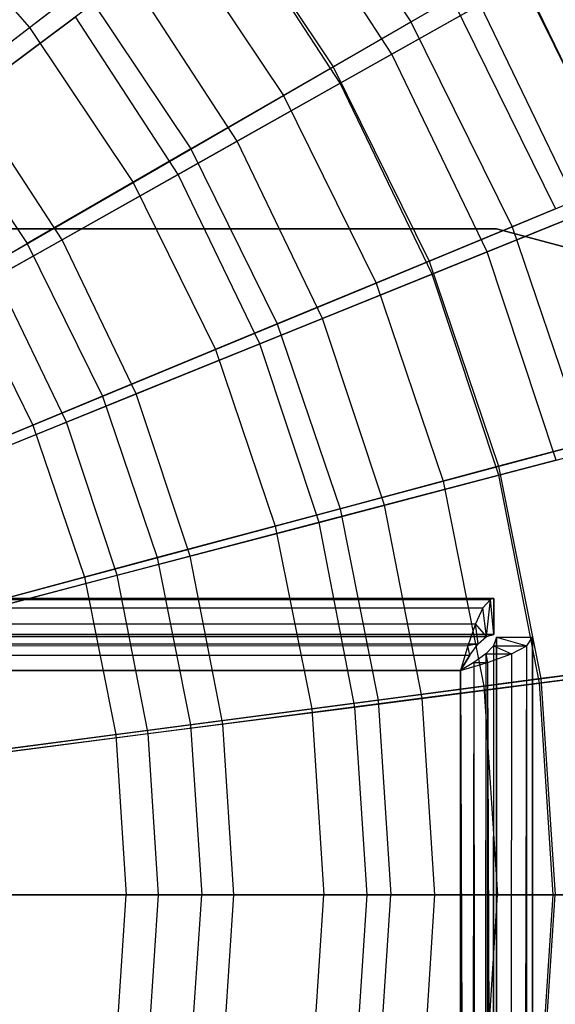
# Model space of a CAD drawing. Extents: x 0.2 to 40.1, y -6.7 to 6.7.
# Tile 510 of 516: x 38.9 to 39.5, y 3.3 to 4.4. Entities that reach past the tile are written whole.
import ezdxf

# ---------------------------------------------------------------- set-up
doc = ezdxf.new("R2010")
doc.units = 0
doc.header["$MEASUREMENT"] = 0
doc.layers.get('0').update_dxf_attribs({"color": 13, "linetype": 'CONTINUOUS'})

# ---------------------------------------------------------------- blocks, each defined once
blk = doc.blocks.new('SNOWBALL_XIV_PM3_STL')
at = {"color": 0}
for p, q in [((39.4316, 4.1339, 50.8714), (0.8489, 4.1339, 50.8714)), ((0.8489, 4.1339, 50.9108), (39.4316, 4.1339, 50.9108)), ((39.4316, 4.1339, 50.8714), (0.8489, 4.1339, 50.8714)), ((0.8489, 4.1339, 50.9108), (39.4316, 4.1339, 50.9108)), ((39.4316, 4.1339, 50.9108), (39.4316, 4.1339, 50.8714)), ((39.4316, 4.1339, 50.9108), (39.6284, 4.0811, 50.9108)), ((39.6284, 4.0811, 50.8714), (39.4316, 4.1339, 50.8714)), ((39.4316, 4.1339, 50.9108), (39.4316, 4.1339, 50.8714)), ((39.6284, 4.0811, 50.8714), (39.4316, 4.1339, 50.8714)), ((39.4316, 4.1339, 50.9108), (39.6284, 4.0811, 50.9108)), ((39.4288, 3.7313, 51.6196), (0.8517, 3.7313, 51.6196)), ((0.8517, 3.7313, 51.6196), (39.425, 3.7302, 51.6323)), ((0.8517, 3.7313, 51.6196), (39.425, 3.7302, 51.6323)), ((0.8517, 3.7313, 50.9109), (39.4288, 3.7313, 50.9109)), ((0.8517, 3.7313, 50.9109), (39.4288, 3.7313, 50.9109)), ((39.4288, 3.7313, 51.6196), (0.8517, 3.7313, 51.6196)), ((0.8599, 3.7265, 51.6467), (39.425, 3.7302, 51.6323)), ((0.8599, 3.7265, 51.6467), (39.425, 3.7302, 51.6323)), ((0.8599, 3.7265, 51.6467), (39.4168, 3.7211, 51.6583)), ((0.8599, 3.7265, 51.6467), (39.4168, 3.7211, 51.6583)), ((39.425, 3.7302, 51.6323), (39.4168, 3.7211, 51.6583)), ((39.425, 3.7302, 51.6323), (39.4168, 3.7211, 51.6583)), ((39.4208, 3.6896, 51.6329), (39.425, 3.7302, 51.6323)), ((39.4208, 3.6896, 51.6329), (39.425, 3.7302, 51.6323)), ((39.4288, 3.7313, 51.6196), (39.425, 3.7302, 51.6323)), ((39.4288, 3.7313, 51.6196), (39.425, 3.7302, 51.6323)), ((39.4288, 3.6919, 51.6196), (39.425, 3.7302, 51.6323)), ((39.4288, 3.6919, 51.6196), (39.425, 3.7302, 51.6323)), ((39.4288, 3.6919, 51.6196), (39.4288, 3.7313, 51.6196)), ((39.4288, 3.7313, 50.9109), (39.4288, 3.6919, 50.9109)), ((39.4288, 3.7313, 51.6196), (39.4288, 3.7313, 50.9109)), ((39.4288, 3.7313, 51.6196), (39.4288, 3.7313, 50.9109)), ((39.4288, 3.6919, 51.6196), (39.4288, 3.7313, 51.6196)), ((39.4288, 3.7313, 50.9109), (39.4288, 3.6919, 50.9109)), ((0.8681, 3.7126, 51.6705), (39.4168, 3.7211, 51.6583)), ((0.8681, 3.7126, 51.6705), (39.4168, 3.7211, 51.6583)), ((0.8681, 3.7126, 51.6705), (39.4086, 3.7035, 51.6796)), ((0.8681, 3.7126, 51.6705), (39.4086, 3.7035, 51.6796)), ((39.4168, 3.7211, 51.6583), (39.4086, 3.7035, 51.6796)), ((39.4168, 3.7211, 51.6583), (39.4086, 3.7035, 51.6796)), ((39.4208, 3.6896, 51.6329), (39.4168, 3.7211, 51.6583)), ((39.4208, 3.6896, 51.6329), (39.4168, 3.7211, 51.6583)), ((0.8763, 3.6913, 51.6881), (39.4086, 3.7035, 51.6796)), ((0.8763, 3.6913, 51.6881), (39.4086, 3.7035, 51.6796)), ((39.4086, 3.7035, 51.6796), (39.4004, 3.6797, 51.6935)), ((39.4086, 3.7035, 51.6796), (39.4004, 3.6797, 51.6935)), ((39.4116, 3.6817, 51.646), (39.4086, 3.7035, 51.6796)), ((39.4116, 3.6817, 51.646), (39.4086, 3.7035, 51.6796)), ((39.4208, 3.6896, 51.6329), (39.4086, 3.7035, 51.6796)), ((39.4208, 3.6896, 51.6329), (39.4086, 3.7035, 51.6796)), ((0.8517, 3.6919, 51.6196), (39.4208, 3.6896, 51.6329)), ((0.8517, 3.6919, 51.6196), (39.4208, 3.6896, 51.6329)), ((0.8517, 3.6919, 51.6196), (39.4288, 3.6919, 51.6196)), ((39.4288, 3.6919, 50.9109), (0.8517, 3.6919, 50.9109)), ((0.8517, 3.6919, 51.6196), (39.4288, 3.6919, 51.6196)), ((39.4288, 3.6919, 50.9109), (0.8517, 3.6919, 50.9109)), ((39.3922, 3.6526, 51.6983), (0.8763, 3.6913, 51.6881)), ((0.8763, 3.6913, 51.6881), (39.4004, 3.6797, 51.6935)), ((0.8763, 3.6913, 51.6881), (39.4004, 3.6797, 51.6935)), ((39.3922, 3.6526, 51.6983), (0.8763, 3.6913, 51.6881)), ((39.4208, 3.6896, 51.6329), (39.4288, 3.6919, 51.6196)), ((39.4208, 3.6896, 51.6329), (39.4288, 3.6919, 51.6196)), ((39.4288, 3.6919, 51.6196), (39.4288, 3.6919, 50.9109)), ((39.4288, 3.6919, 51.6196), (39.4288, 3.6919, 50.9109)), ((0.862, 3.6882, 51.6364), (39.4208, 3.6896, 51.6329)), ((0.862, 3.6882, 51.6364), (39.4208, 3.6896, 51.6329)), ((0.862, 3.6882, 51.6364), (39.4116, 3.6817, 51.646)), ((0.862, 3.6882, 51.6364), (39.4116, 3.6817, 51.646)), ((0.8711, 3.679, 51.6487), (39.4116, 3.6817, 51.646)), ((0.8711, 3.679, 51.6487), (39.4116, 3.6817, 51.646)), ((39.4004, 3.6797, 51.6935), (39.3922, 3.6526, 51.6983)), ((39.4004, 3.6797, 51.6935), (39.3922, 3.6526, 51.6983)), ((39.4116, 3.6817, 51.646), (39.4004, 3.6797, 51.6935)), ((39.4116, 3.6817, 51.646), (39.4004, 3.6797, 51.6935)), ((39.4025, 3.6693, 51.6552), (39.4004, 3.6797, 51.6935)), ((39.4025, 3.6693, 51.6552), (39.4004, 3.6797, 51.6935)), ((39.4025, 3.6693, 51.6552), (39.4116, 3.6817, 51.646)), ((39.4025, 3.6693, 51.6552), (39.4116, 3.6817, 51.646)), ((39.4116, 3.6817, 51.646), (39.4208, 3.6896, 51.6329)), ((39.4116, 3.6817, 51.646), (39.4208, 3.6896, 51.6329)), ((39.4284, 3.6797, 51.6351), (39.42, 3.6708, 51.6474)), ((39.4284, 3.6797, 51.6351), (39.42, 3.6708, 51.6474)), ((39.4284, 3.6797, 51.6351), (39.4213, -3.7684, 51.646)), ((39.4284, 3.6797, 51.6351), (39.4213, -3.7684, 51.646)), ((39.4316, 3.6891, 51.6196), (39.4284, 3.6797, 51.6351)), ((39.4316, 3.6891, 51.6196), (39.4284, 3.6797, 51.6351)), ((39.4284, 3.6797, 51.6351), (39.4645, 3.6797, 51.6507)), ((39.4284, 3.6797, 51.6351), (39.4645, 3.6797, 51.6507)), ((39.4284, 3.6797, 51.6351), (39.4479, 3.6708, 51.6752)), ((39.4284, 3.6797, 51.6351), (39.4479, 3.6708, 51.6752)), ((39.4284, 3.6797, 51.6351), (39.4293, -3.7776, 51.6329)), ((39.4284, 3.6797, 51.6351), (39.4293, -3.7776, 51.6329)), ((39.4316, 3.6891, 51.6196), (39.4293, -3.7776, 51.6329)), ((39.4316, 3.6891, 51.6196), (39.4293, -3.7776, 51.6329)), ((39.4316, -3.7856, 50.9109), (39.4316, 3.6891, 50.9109)), ((39.4316, 3.6891, 50.9109), (39.4709, 3.6891, 50.9109)), ((39.4316, -3.7856, 51.6196), (39.4316, 3.6891, 51.6196)), ((39.4316, 3.6891, 51.6196), (39.4316, 3.6891, 50.9109)), ((39.4316, -3.7856, 50.9109), (39.4316, 3.6891, 50.9109)), ((39.4316, 3.6891, 50.9109), (39.4709, 3.6891, 50.9109)), ((39.4316, 3.6891, 51.6196), (39.4316, 3.6891, 50.9109)), ((39.4316, 3.6891, 51.6196), (39.4709, 3.6891, 51.6196)), ((39.4316, 3.6891, 51.6196), (39.4709, 3.6891, 51.6196)), ((39.4316, 3.6891, 51.6196), (39.4645, 3.6797, 51.6507)), ((39.4316, 3.6891, 51.6196), (39.4645, 3.6797, 51.6507)), ((39.4316, -3.7856, 51.6196), (39.4316, 3.6891, 51.6196)), ((39.4432, -3.7654, 51.6796), (39.4645, 3.6797, 51.6507)), ((39.4432, -3.7654, 51.6796), (39.4645, 3.6797, 51.6507)), ((39.4479, 3.6708, 51.6752), (39.4645, 3.6797, 51.6507)), ((39.4479, 3.6708, 51.6752), (39.4645, 3.6797, 51.6507)), ((39.4607, -3.7736, 51.6583), (39.4645, 3.6797, 51.6507)), ((39.4607, -3.7736, 51.6583), (39.4645, 3.6797, 51.6507)), ((39.4645, 3.6797, 51.6507), (39.4709, 3.6891, 51.6196)), ((39.4645, 3.6797, 51.6507), (39.4709, 3.6891, 51.6196)), ((39.4661, -3.7774, 51.6468), (39.4645, 3.6797, 51.6507)), ((39.4661, -3.7774, 51.6468), (39.4645, 3.6797, 51.6507)), ((39.4661, -3.7774, 51.6468), (39.4709, 3.6891, 51.6196)), ((39.4661, -3.7774, 51.6468), (39.4709, 3.6891, 51.6196)), ((39.4699, -3.7818, 51.6323), (39.4709, 3.6891, 51.6196)), ((39.4699, -3.7818, 51.6323), (39.4709, 3.6891, 51.6196)), ((39.4709, 3.6891, 50.9109), (39.4709, -3.7856, 50.9109)), ((39.4709, 3.6891, 50.9109), (39.4709, -3.7856, 50.9109)), ((39.4709, 3.6891, 50.9109), (39.4709, 3.6891, 51.6196)), ((39.4709, 3.6891, 51.6196), (39.4709, -3.7856, 51.6196)), ((39.4709, 3.6891, 50.9109), (39.4709, 3.6891, 51.6196)), ((39.4709, 3.6891, 51.6196), (39.4709, -3.7856, 51.6196)), ((0.8711, 3.679, 51.6487), (39.4025, 3.6693, 51.6552)), ((0.8711, 3.679, 51.6487), (39.4025, 3.6693, 51.6552)), ((0.8802, 3.6659, 51.6566), (39.4025, 3.6693, 51.6552)), ((0.8802, 3.6659, 51.6566), (39.4025, 3.6693, 51.6552)), ((39.3922, 3.6526, 51.6589), (39.4025, 3.6693, 51.6552)), ((39.4025, 3.6693, 51.6552), (39.3922, 3.6526, 51.6983)), ((39.4025, 3.6693, 51.6552), (39.3922, 3.6526, 51.6983)), ((39.3922, 3.6526, 51.6589), (39.4025, 3.6693, 51.6552)), ((39.42, 3.6708, 51.6474), (39.407, 3.6615, 51.656)), ((39.42, 3.6708, 51.6474), (39.407, 3.6615, 51.656)), ((39.42, 3.6708, 51.6474), (39.409, -3.7593, 51.6552)), ((39.42, 3.6708, 51.6474), (39.409, -3.7593, 51.6552)), ((39.42, 3.6708, 51.6474), (39.4479, 3.6708, 51.6752)), ((39.42, 3.6708, 51.6474), (39.4479, 3.6708, 51.6752)), ((39.42, 3.6708, 51.6474), (39.4219, 3.6615, 51.6925)), ((39.42, 3.6708, 51.6474), (39.4219, 3.6615, 51.6925)), ((39.42, 3.6708, 51.6474), (39.4213, -3.7684, 51.646)), ((39.42, 3.6708, 51.6474), (39.4213, -3.7684, 51.646)), ((39.4219, 3.6615, 51.6925), (39.4479, 3.6708, 51.6752)), ((39.4219, 3.6615, 51.6925), (39.4479, 3.6708, 51.6752)), ((39.4479, 3.6708, 51.6752), (39.4432, -3.7654, 51.6796)), ((39.4479, 3.6708, 51.6752), (39.4432, -3.7654, 51.6796)), ((0.8802, 3.6659, 51.6566), (39.3922, 3.6526, 51.6589)), ((0.8802, 3.6659, 51.6566), (39.3922, 3.6526, 51.6589)), ((39.3922, 3.6526, 51.6983), (0.8845, 3.6653, 51.6973)), ((39.3922, 3.6526, 51.6983), (0.8845, 3.6653, 51.6973)), ((39.407, 3.6615, 51.656), (39.3922, 3.6526, 51.6983)), ((39.3922, 3.6526, 51.6983), (39.4219, 3.6615, 51.6925)), ((39.407, 3.6615, 51.656), (39.3922, 3.6526, 51.6983)), ((39.407, 3.6615, 51.656), (39.3922, 3.6526, 51.6589)), ((39.3922, 3.6526, 51.6983), (39.4219, 3.6615, 51.6925)), ((39.407, 3.6615, 51.656), (39.3922, 3.6526, 51.6589)), ((39.407, 3.6615, 51.656), (39.3922, -3.749, 51.6589)), ((39.407, 3.6615, 51.656), (39.3922, -3.749, 51.6589)), ((39.407, 3.6615, 51.656), (39.4219, 3.6615, 51.6925)), ((39.407, 3.6615, 51.656), (39.4219, 3.6615, 51.6925)), ((39.407, 3.6615, 51.656), (39.409, -3.7593, 51.6552)), ((39.407, 3.6615, 51.656), (39.409, -3.7593, 51.6552)), ((39.4219, 3.6615, 51.6925), (39.4193, -3.7572, 51.6935)), ((39.4219, 3.6615, 51.6925), (39.4193, -3.7572, 51.6935)), ((39.4219, 3.6615, 51.6925), (39.4432, -3.7654, 51.6796)), ((39.4219, 3.6615, 51.6925), (39.4432, -3.7654, 51.6796)), ((39.3922, 3.6526, 51.6983), (10.6757, 3.6524, 51.6983)), ((10.6757, 3.6524, 51.6589), (39.3922, 3.6526, 51.6589)), ((39.3922, 3.6526, 51.6983), (10.6757, 3.6524, 51.6983)), ((10.6757, 3.6524, 51.6589), (39.3922, 3.6526, 51.6589)), ((39.3922, -3.749, 51.6983), (39.3922, 3.6526, 51.6983)), ((39.3922, 3.6526, 51.6589), (39.3922, -3.749, 51.6589)), ((39.3922, 3.6526, 51.6983), (39.3922, 3.6526, 51.6589)), ((39.3922, 3.6526, 51.6983), (39.3922, 3.6526, 51.6589)), ((39.3922, 3.6526, 51.6983), (39.4193, -3.7572, 51.6935)), ((39.3922, 3.6526, 51.6983), (39.4193, -3.7572, 51.6935)), ((39.3922, -3.749, 51.6983), (39.3922, 3.6526, 51.6983)), ((39.3922, 3.6526, 51.6589), (39.3922, -3.749, 51.6589))]:
    blk.add_line(p, q, dxfattribs=at)
blk = doc.blocks.new('GRUPUJ_1')
at = {"color": 0}
for p, q in [((38.994, 11.2258, 13.5042), (39.1322, 11.0189, 13.5042)), ((38.994, 11.2258, 13.5042), (39.1322, 11.0189, 13.5042)), ((39.1113, 10.9838, 16.1154), (38.9809, 11.1842, 16.1154)), ((39.1113, 10.9838, 16.1154), (38.9809, 11.1842, 16.1154)), ((38.5827, 11.1655, 13.0424), (38.7166, 11.0129, 13.0424)), ((38.5827, 11.1655, 13.0424), (38.7166, 11.0129, 13.0424)), ((38.9164, 11.1662, 15.9801), (39.0475, 10.97, 15.9801)), ((38.9164, 11.1662, 15.9801), (39.0475, 10.97, 15.9801)), ((39.0551, 10.9522, 13.1395), (38.9292, 11.1456, 13.1395)), ((39.0551, 10.9522, 13.1395), (38.9292, 11.1456, 13.1395)), ((38.7166, 11.0129, 13.0424), (38.8668, 11.1281, 13.2623)), ((38.7166, 11.0129, 13.0424), (38.8668, 11.1281, 13.2623)), ((38.8668, 11.1281, 13.2623), (38.9933, 10.9387, 13.2623)), ((38.8668, 11.1281, 13.2623), (38.9933, 10.9387, 13.2623)), ((39.1322, 11.0189, 13.5042), (39.2439, 11.0834, 13.7641)), ((39.1322, 11.0189, 13.5042), (39.2439, 11.0834, 13.7641)), ((39.2439, 11.0834, 13.7641), (39.3614, 10.8452, 13.7641)), ((39.2439, 11.0834, 13.7641), (39.3614, 10.8452, 13.7641)), ((38.8259, 11.0686, 16.3349), (38.6504, 10.9376, 16.5289)), ((38.8259, 11.0686, 16.3349), (38.6504, 10.9376, 16.5289)), ((38.9429, 10.889, 16.3349), (38.8259, 11.0686, 16.3349)), ((38.9429, 10.889, 16.3349), (38.8259, 11.0686, 16.3349)), ((39.2548, 11.0646, 15.8736), (39.1113, 10.9838, 16.1154)), ((39.2548, 11.0646, 15.8736), (39.1113, 10.9838, 16.1154)), ((39.3678, 10.8302, 15.8736), (39.2548, 11.0646, 15.8736)), ((39.3678, 10.8302, 15.8736), (39.2548, 11.0646, 15.8736)), ((38.611, 10.9318, 16.4129), (38.7744, 11.0573, 16.2085)), ((38.611, 10.9318, 16.4129), (38.7744, 11.0573, 16.2085)), ((38.7744, 11.0573, 16.2085), (38.8925, 10.8805, 16.2085)), ((38.7744, 11.0573, 16.2085), (38.8925, 10.8805, 16.2085)), ((39.1766, 11.0446, 15.7311), (39.0475, 10.97, 15.9801)), ((39.1766, 11.0446, 15.7311), (39.0475, 10.97, 15.9801)), ((39.0551, 10.9522, 13.1395), (39.2076, 11.038, 13.3739)), ((39.0551, 10.9522, 13.1395), (39.2076, 11.038, 13.3739)), ((39.1766, 11.0446, 15.7311), (39.2896, 10.8154, 15.7311)), ((39.1766, 11.0446, 15.7311), (39.2896, 10.8154, 15.7311)), ((39.3175, 10.8098, 13.3739), (39.2076, 11.038, 13.3739)), ((39.3175, 10.8098, 13.3739), (39.2076, 11.038, 13.3739)), ((38.5847, 10.8885, 12.7442), (38.7667, 11.0244, 12.9285)), ((38.5847, 10.8885, 12.7442), (38.7667, 11.0244, 12.9285)), ((38.8785, 10.8527, 12.9285), (38.7667, 11.0244, 12.9285)), ((38.8785, 10.8527, 12.9285), (38.7667, 11.0244, 12.9285)), ((38.9933, 10.9387, 13.2623), (39.1322, 11.0189, 13.5042)), ((38.9933, 10.9387, 13.2623), (39.1322, 11.0189, 13.5042)), ((39.1322, 11.0189, 13.5042), (39.2423, 10.7958, 13.5042)), ((39.1322, 11.0189, 13.5042), (39.2423, 10.7958, 13.5042)), ((38.5458, 10.8818, 12.8477), (38.7166, 11.0129, 13.0424)), ((38.5458, 10.8818, 12.8477), (38.7166, 11.0129, 13.0424)), ((38.7166, 11.0129, 13.0424), (38.8294, 10.8441, 13.0424)), ((38.7166, 11.0129, 13.0424), (38.8294, 10.8441, 13.0424)), ((39.1113, 10.9838, 16.1154), (38.9429, 10.889, 16.3349)), ((39.1113, 10.9838, 16.1154), (38.9429, 10.889, 16.3349)), ((39.2151, 10.7684, 16.1154), (39.1113, 10.9838, 16.1154)), ((39.2151, 10.7684, 16.1154), (39.1113, 10.9838, 16.1154)), ((39.0475, 10.97, 15.9801), (38.8925, 10.8805, 16.2085)), ((39.0475, 10.97, 15.9801), (38.8925, 10.8805, 16.2085)), ((39.0475, 10.97, 15.9801), (39.1519, 10.7584, 15.9801)), ((39.0475, 10.97, 15.9801), (39.1519, 10.7584, 15.9801)), ((38.8785, 10.8527, 12.9285), (39.0551, 10.9522, 13.1395)), ((38.8785, 10.8527, 12.9285), (39.0551, 10.9522, 13.1395)), ((39.1553, 10.7441, 13.1395), (39.0551, 10.9522, 13.1395)), ((39.1553, 10.7441, 13.1395), (39.0551, 10.9522, 13.1395)), ((38.611, 10.9318, 16.4129), (38.7141, 10.7775, 16.4129)), ((38.611, 10.9318, 16.4129), (38.7141, 10.7775, 16.4129)), ((38.7521, 10.7815, 16.5289), (38.6504, 10.9376, 16.5289)), ((38.7521, 10.7815, 16.5289), (38.6504, 10.9376, 16.5289)), ((38.8294, 10.8441, 13.0424), (38.9933, 10.9387, 13.2623)), ((38.8294, 10.8441, 13.0424), (38.9933, 10.9387, 13.2623)), ((38.9933, 10.9387, 13.2623), (39.0941, 10.7344, 13.2623)), ((38.9933, 10.9387, 13.2623), (39.0941, 10.7344, 13.2623)), ((38.9429, 10.889, 16.3349), (38.7521, 10.7815, 16.5289)), ((38.9429, 10.889, 16.3349), (38.7521, 10.7815, 16.5289)), ((39.0359, 10.6958, 16.3349), (38.9429, 10.889, 16.3349)), ((39.0359, 10.6958, 16.3349), (38.9429, 10.889, 16.3349)), ((38.8925, 10.8805, 16.2085), (38.7141, 10.7775, 16.4129)), ((38.8925, 10.8805, 16.2085), (38.7141, 10.7775, 16.4129)), ((38.8925, 10.8805, 16.2085), (38.9865, 10.6899, 16.2085)), ((38.8925, 10.8805, 16.2085), (38.9865, 10.6899, 16.2085)), ((38.6806, 10.7412, 12.7442), (38.8785, 10.8527, 12.9285)), ((38.6806, 10.7412, 12.7442), (38.8785, 10.8527, 12.9285)), ((38.9674, 10.6681, 12.9285), (38.8785, 10.8527, 12.9285)), ((38.9674, 10.6681, 12.9285), (38.8785, 10.8527, 12.9285)), ((39.2423, 10.7958, 13.5042), (39.3614, 10.8452, 13.7641)), ((39.2423, 10.7958, 13.5042), (39.3614, 10.8452, 13.7641)), ((38.643, 10.7364, 12.8477), (38.8294, 10.8441, 13.0424)), ((38.643, 10.7364, 12.8477), (38.8294, 10.8441, 13.0424)), ((38.8294, 10.8441, 13.0424), (38.9192, 10.662, 13.0424)), ((38.8294, 10.8441, 13.0424), (38.9192, 10.662, 13.0424)), ((39.3678, 10.8302, 15.8736), (39.2151, 10.7684, 16.1154)), ((39.3678, 10.8302, 15.8736), (39.2151, 10.7684, 16.1154)), ((39.2896, 10.8154, 15.7311), (39.1519, 10.7584, 15.9801)), ((39.2896, 10.8154, 15.7311), (39.1519, 10.7584, 15.9801)), ((39.1553, 10.7441, 13.1395), (39.3175, 10.8098, 13.3739)), ((39.1553, 10.7441, 13.1395), (39.3175, 10.8098, 13.3739)), ((39.0941, 10.7344, 13.2623), (39.2423, 10.7958, 13.5042)), ((39.0941, 10.7344, 13.2623), (39.2423, 10.7958, 13.5042)), ((39.2423, 10.7958, 13.5042), (39.3222, 10.5602, 13.5042)), ((39.2423, 10.7958, 13.5042), (39.3222, 10.5602, 13.5042)), ((38.7521, 10.7815, 16.5289), (38.5418, 10.6631, 16.6944)), ((38.7521, 10.7815, 16.5289), (38.5418, 10.6631, 16.6944)), ((38.8329, 10.6136, 16.5289), (38.7521, 10.7815, 16.5289)), ((38.8329, 10.6136, 16.5289), (38.7521, 10.7815, 16.5289)), ((38.5149, 10.6625, 16.5899), (38.7141, 10.7775, 16.4129)), ((38.5149, 10.6625, 16.5899), (38.7141, 10.7775, 16.4129)), ((38.7141, 10.7775, 16.4129), (38.7962, 10.611, 16.4129)), ((38.7141, 10.7775, 16.4129), (38.7962, 10.611, 16.4129)), ((39.2151, 10.7684, 16.1154), (39.0359, 10.6958, 16.3349)), ((39.2151, 10.7684, 16.1154), (39.0359, 10.6958, 16.3349)), ((39.2905, 10.5414, 16.1154), (39.2151, 10.7684, 16.1154)), ((39.2905, 10.5414, 16.1154), (39.2151, 10.7684, 16.1154)), ((39.1519, 10.7584, 15.9801), (38.9865, 10.6899, 16.2085)), ((39.1519, 10.7584, 15.9801), (38.9865, 10.6899, 16.2085)), ((39.1519, 10.7584, 15.9801), (39.2277, 10.5349, 15.9801)), ((39.1519, 10.7584, 15.9801), (39.2277, 10.5349, 15.9801)), ((38.7568, 10.5828, 12.7442), (38.6806, 10.7412, 12.7442)), ((38.7568, 10.5828, 12.7442), (38.6806, 10.7412, 12.7442)), ((38.9674, 10.6681, 12.9285), (39.1553, 10.7441, 13.1395)), ((38.9674, 10.6681, 12.9285), (39.1553, 10.7441, 13.1395)), ((39.228, 10.525, 13.1395), (39.1553, 10.7441, 13.1395)), ((39.228, 10.525, 13.1395), (39.1553, 10.7441, 13.1395)), ((38.643, 10.7364, 12.8477), (38.7203, 10.5796, 12.8477)), ((38.643, 10.7364, 12.8477), (38.7203, 10.5796, 12.8477)), ((38.9192, 10.662, 13.0424), (39.0941, 10.7344, 13.2623)), ((38.9192, 10.662, 13.0424), (39.0941, 10.7344, 13.2623)), ((39.0941, 10.7344, 13.2623), (39.1673, 10.5187, 13.2623)), ((39.0941, 10.7344, 13.2623), (39.1673, 10.5187, 13.2623)), ((39.0359, 10.6958, 16.3349), (38.8329, 10.6136, 16.5289)), ((39.0359, 10.6958, 16.3349), (38.8329, 10.6136, 16.5289)), ((39.1035, 10.4924, 16.3349), (39.0359, 10.6958, 16.3349)), ((39.1035, 10.4924, 16.3349), (39.0359, 10.6958, 16.3349)), ((38.9865, 10.6899, 16.2085), (38.7962, 10.611, 16.4129)), ((38.9865, 10.6899, 16.2085), (38.7962, 10.611, 16.4129)), ((38.9865, 10.6899, 16.2085), (39.0549, 10.4886, 16.2085)), ((38.9865, 10.6899, 16.2085), (39.0549, 10.4886, 16.2085)), ((38.7568, 10.5828, 12.7442), (38.9674, 10.6681, 12.9285)), ((38.7568, 10.5828, 12.7442), (38.9674, 10.6681, 12.9285)), ((39.032, 10.4736, 12.9285), (38.9674, 10.6681, 12.9285)), ((39.032, 10.4736, 12.9285), (38.9674, 10.6681, 12.9285)), ((38.7203, 10.5796, 12.8477), (38.9192, 10.662, 13.0424)), ((38.7203, 10.5796, 12.8477), (38.9192, 10.662, 13.0424)), ((38.9192, 10.662, 13.0424), (38.9844, 10.4697, 13.0424)), ((38.9192, 10.662, 13.0424), (38.9844, 10.4697, 13.0424)), ((38.7962, 10.611, 16.4129), (38.5837, 10.523, 16.5899)), ((38.7962, 10.611, 16.4129), (38.5837, 10.523, 16.5899)), ((38.8329, 10.6136, 16.5289), (38.6093, 10.5231, 16.6944)), ((38.8329, 10.6136, 16.5289), (38.6093, 10.5231, 16.6944)), ((38.7962, 10.611, 16.4129), (38.8558, 10.4353, 16.4129)), ((38.7962, 10.611, 16.4129), (38.8558, 10.4353, 16.4129)), ((38.8916, 10.4368, 16.5289), (38.8329, 10.6136, 16.5289)), ((38.8916, 10.4368, 16.5289), (38.8329, 10.6136, 16.5289)), ((38.5006, 10.4886, 12.6814), (38.7203, 10.5796, 12.8477)), ((38.5006, 10.4886, 12.6814), (38.7203, 10.5796, 12.8477)), ((38.5267, 10.4897, 12.5893), (38.7568, 10.5828, 12.7442)), ((38.5267, 10.4897, 12.5893), (38.7568, 10.5828, 12.7442)), ((38.7203, 10.5796, 12.8477), (38.7765, 10.414, 12.8477)), ((38.7203, 10.5796, 12.8477), (38.7765, 10.414, 12.8477)), ((38.8122, 10.416, 12.7442), (38.7568, 10.5828, 12.7442)), ((38.8122, 10.416, 12.7442), (38.7568, 10.5828, 12.7442)), ((39.3718, 10.5735, 15.7311), (39.2277, 10.5349, 15.9801)), ((39.3718, 10.5735, 15.7311), (39.2277, 10.5349, 15.9801)), ((39.228, 10.525, 13.1395), (39.3973, 10.5694, 13.3739)), ((39.228, 10.525, 13.1395), (39.3973, 10.5694, 13.3739)), ((39.1673, 10.5187, 13.2623), (39.3222, 10.5602, 13.5042)), ((39.1673, 10.5187, 13.2623), (39.3222, 10.5602, 13.5042)), ((39.2277, 10.5349, 15.9801), (39.0549, 10.4886, 16.2085)), ((39.2277, 10.5349, 15.9801), (39.0549, 10.4886, 16.2085)), ((39.2905, 10.5414, 16.1154), (39.1035, 10.4924, 16.3349)), ((39.2905, 10.5414, 16.1154), (39.1035, 10.4924, 16.3349)), ((39.2277, 10.5349, 15.9801), (39.2738, 10.3035, 15.9801)), ((39.2277, 10.5349, 15.9801), (39.2738, 10.3035, 15.9801)), ((39.032, 10.4736, 12.9285), (39.228, 10.525, 13.1395)), ((39.032, 10.4736, 12.9285), (39.228, 10.525, 13.1395)), ((39.2722, 10.2984, 13.1395), (39.228, 10.525, 13.1395)), ((39.2722, 10.2984, 13.1395), (39.228, 10.525, 13.1395)), ((38.9844, 10.4697, 13.0424), (39.1673, 10.5187, 13.2623)), ((38.9844, 10.4697, 13.0424), (39.1673, 10.5187, 13.2623)), ((39.1673, 10.5187, 13.2623), (39.2117, 10.2953, 13.2623)), ((39.1673, 10.5187, 13.2623), (39.2117, 10.2953, 13.2623)), ((39.1035, 10.4924, 16.3349), (38.8916, 10.4368, 16.5289)), ((39.1035, 10.4924, 16.3349), (38.8916, 10.4368, 16.5289)), ((39.1444, 10.282, 16.3349), (39.1035, 10.4924, 16.3349)), ((39.1444, 10.282, 16.3349), (39.1035, 10.4924, 16.3349)), ((39.0549, 10.4886, 16.2085), (38.8558, 10.4353, 16.4129)), ((39.0549, 10.4886, 16.2085), (38.8558, 10.4353, 16.4129)), ((39.0549, 10.4886, 16.2085), (39.0963, 10.2801, 16.2085)), ((39.0549, 10.4886, 16.2085), (39.0963, 10.2801, 16.2085)), ((38.7765, 10.414, 12.8477), (38.9844, 10.4697, 13.0424)), ((38.7765, 10.414, 12.8477), (38.9844, 10.4697, 13.0424)), ((38.8122, 10.416, 12.7442), (39.032, 10.4736, 12.9285)), ((38.8122, 10.416, 12.7442), (39.032, 10.4736, 12.9285)), ((38.9844, 10.4697, 13.0424), (39.0241, 10.2706, 13.0424)), ((38.9844, 10.4697, 13.0424), (39.0241, 10.2706, 13.0424)), ((39.0712, 10.2725, 12.9285), (39.032, 10.4736, 12.9285)), ((39.0712, 10.2725, 12.9285), (39.032, 10.4736, 12.9285)), ((38.8558, 10.4353, 16.4129), (38.6337, 10.3758, 16.5899)), ((38.8558, 10.4353, 16.4129), (38.6337, 10.3758, 16.5899)), ((38.8916, 10.4368, 16.5289), (38.6582, 10.3756, 16.6944)), ((38.8916, 10.4368, 16.5289), (38.6582, 10.3756, 16.6944)), ((38.8558, 10.4353, 16.4129), (38.892, 10.2532, 16.4129)), ((38.8558, 10.4353, 16.4129), (38.892, 10.2532, 16.4129)), ((38.9272, 10.254, 16.5289), (38.8916, 10.4368, 16.5289)), ((38.9272, 10.254, 16.5289), (38.8916, 10.4368, 16.5289)), ((38.5721, 10.353, 12.5893), (38.8122, 10.416, 12.7442)), ((38.5721, 10.353, 12.5893), (38.8122, 10.416, 12.7442)), ((38.8458, 10.2435, 12.7442), (38.8122, 10.416, 12.7442)), ((38.8458, 10.2435, 12.7442), (38.8122, 10.416, 12.7442)), ((38.5468, 10.3525, 12.6814), (38.7765, 10.414, 12.8477)), ((38.5468, 10.3525, 12.6814), (38.7765, 10.414, 12.8477)), ((38.7765, 10.414, 12.8477), (38.8106, 10.2425, 12.8477)), ((38.7765, 10.414, 12.8477), (38.8106, 10.2425, 12.8477)), ((39.2722, 10.2984, 13.1395), (39.4457, 10.3208, 13.3739)), ((39.2722, 10.2984, 13.1395), (39.4457, 10.3208, 13.3739)), ((39.4216, 10.323, 15.7311), (39.2738, 10.3035, 15.9801)), ((39.4216, 10.323, 15.7311), (39.2738, 10.3035, 15.9801)), ((39.2117, 10.2953, 13.2623), (39.3708, 10.3163, 13.5042)), ((39.2117, 10.2953, 13.2623), (39.3708, 10.3163, 13.5042)), ((39.0712, 10.2725, 12.9285), (39.2722, 10.2984, 13.1395)), ((39.0712, 10.2725, 12.9285), (39.2722, 10.2984, 13.1395)), ((39.2738, 10.3035, 15.9801), (39.0963, 10.2801, 16.2085)), ((39.2738, 10.3035, 15.9801), (39.0963, 10.2801, 16.2085)), ((39.3362, 10.3067, 16.1154), (39.1444, 10.282, 16.3349)), ((39.3362, 10.3067, 16.1154), (39.1444, 10.282, 16.3349)), ((39.2869, 10.068, 13.1395), (39.2722, 10.2984, 13.1395)), ((39.2869, 10.068, 13.1395), (39.2722, 10.2984, 13.1395)), ((39.2738, 10.3035, 15.9801), (39.2892, 10.068, 15.9801)), ((39.2738, 10.3035, 15.9801), (39.2892, 10.068, 15.9801)), ((39.0241, 10.2706, 13.0424), (39.2117, 10.2953, 13.2623)), ((39.0241, 10.2706, 13.0424), (39.2117, 10.2953, 13.2623)), ((39.2117, 10.2953, 13.2623), (39.2266, 10.068, 13.2623)), ((39.2117, 10.2953, 13.2623), (39.2266, 10.068, 13.2623)), ((39.0963, 10.2801, 16.2085), (38.892, 10.2532, 16.4129)), ((39.0963, 10.2801, 16.2085), (38.892, 10.2532, 16.4129)), ((39.1444, 10.282, 16.3349), (38.9272, 10.254, 16.5289)), ((39.1444, 10.282, 16.3349), (38.9272, 10.254, 16.5289)), ((39.0963, 10.2801, 16.2085), (39.1102, 10.068, 16.2085)), ((39.0963, 10.2801, 16.2085), (39.1102, 10.068, 16.2085)), ((39.1582, 10.068, 16.3349), (39.1444, 10.282, 16.3349)), ((39.1582, 10.068, 16.3349), (39.1444, 10.282, 16.3349)), ((38.8106, 10.2425, 12.8477), (39.0241, 10.2706, 13.0424)), ((38.8106, 10.2425, 12.8477), (39.0241, 10.2706, 13.0424)), ((38.8458, 10.2435, 12.7442), (39.0712, 10.2725, 12.9285)), ((38.8458, 10.2435, 12.7442), (39.0712, 10.2725, 12.9285)), ((39.0241, 10.2706, 13.0424), (39.0373, 10.068, 13.0424)), ((39.0241, 10.2706, 13.0424), (39.0373, 10.068, 13.0424)), ((39.0843, 10.068, 12.9285), (39.0712, 10.2725, 12.9285)), ((39.0843, 10.068, 12.9285), (39.0712, 10.2725, 12.9285)), ((38.892, 10.2532, 16.4129), (38.6641, 10.2232, 16.5899)), ((38.892, 10.2532, 16.4129), (38.6641, 10.2232, 16.5899)), ((38.9272, 10.254, 16.5289), (38.6879, 10.2231, 16.6944)), ((38.9272, 10.254, 16.5289), (38.6879, 10.2231, 16.6944)), ((38.892, 10.2532, 16.4129), (38.9042, 10.068, 16.4129)), ((38.892, 10.2532, 16.4129), (38.9042, 10.068, 16.4129)), ((38.9392, 10.068, 16.5289), (38.9272, 10.254, 16.5289)), ((38.9392, 10.068, 16.5289), (38.9272, 10.254, 16.5289)), ((38.5748, 10.2115, 12.6814), (38.8106, 10.2425, 12.8477)), ((38.5748, 10.2115, 12.6814), (38.8106, 10.2425, 12.8477)), ((38.5996, 10.2117, 12.5893), (38.8458, 10.2435, 12.7442)), ((38.5996, 10.2117, 12.5893), (38.8458, 10.2435, 12.7442)), ((38.8106, 10.2425, 12.8477), (38.8221, 10.068, 12.8477)), ((38.8106, 10.2425, 12.8477), (38.8221, 10.068, 12.8477)), ((38.8571, 10.068, 12.7442), (38.8458, 10.2435, 12.7442)), ((38.8571, 10.068, 12.7442), (38.8458, 10.2435, 12.7442)), ((38.8221, 10.068, 12.8477), (38.5842, 10.068, 12.6814)), ((38.8221, 10.068, 12.8477), (38.5842, 10.068, 12.6814)), ((38.6089, 10.068, 12.5893), (38.8571, 10.068, 12.7442)), ((38.6089, 10.068, 12.5893), (38.8571, 10.068, 12.7442)), ((38.6742, 10.068, 16.5899), (38.9042, 10.068, 16.4129)), ((38.6742, 10.068, 16.5899), (38.9042, 10.068, 16.4129)), ((38.9392, 10.068, 16.5289), (38.6979, 10.068, 16.6944)), ((38.9392, 10.068, 16.5289), (38.6979, 10.068, 16.6944)), ((38.8106, 9.8935, 12.8477), (38.8221, 10.068, 12.8477)), ((38.8106, 9.8935, 12.8477), (38.8221, 10.068, 12.8477)), ((39.0373, 10.068, 13.0424), (38.8221, 10.068, 12.8477)), ((39.0373, 10.068, 13.0424), (38.8221, 10.068, 12.8477)), ((38.8458, 9.8926, 12.7442), (38.8571, 10.068, 12.7442)), ((38.8458, 9.8926, 12.7442), (38.8571, 10.068, 12.7442)), ((38.8571, 10.068, 12.7442), (39.0843, 10.068, 12.9285)), ((38.8571, 10.068, 12.7442), (39.0843, 10.068, 12.9285)), ((38.892, 9.8828, 16.4129), (38.9042, 10.068, 16.4129)), ((38.892, 9.8828, 16.4129), (38.9042, 10.068, 16.4129)), ((38.9042, 10.068, 16.4129), (39.1102, 10.068, 16.2085)), ((38.9042, 10.068, 16.4129), (39.1102, 10.068, 16.2085)), ((38.9272, 9.8821, 16.5289), (38.9392, 10.068, 16.5289)), ((38.9272, 9.8821, 16.5289), (38.9392, 10.068, 16.5289)), ((39.1582, 10.068, 16.3349), (38.9392, 10.068, 16.5289)), ((39.1582, 10.068, 16.3349), (38.9392, 10.068, 16.5289)), ((39.0241, 9.8654, 13.0424), (39.0373, 10.068, 13.0424)), ((39.0241, 9.8654, 13.0424), (39.0373, 10.068, 13.0424)), ((39.2266, 10.068, 13.2623), (39.0373, 10.068, 13.0424)), ((39.2266, 10.068, 13.2623), (39.0373, 10.068, 13.0424)), ((39.0712, 9.8636, 12.9285), (39.0843, 10.068, 12.9285)), ((39.0712, 9.8636, 12.9285), (39.0843, 10.068, 12.9285)), ((39.0843, 10.068, 12.9285), (39.2869, 10.068, 13.1395)), ((39.0843, 10.068, 12.9285), (39.2869, 10.068, 13.1395)), ((39.0963, 9.8559, 16.2085), (39.1102, 10.068, 16.2085)), ((39.0963, 9.8559, 16.2085), (39.1102, 10.068, 16.2085)), ((39.1102, 10.068, 16.2085), (39.2892, 10.068, 15.9801)), ((39.1102, 10.068, 16.2085), (39.2892, 10.068, 15.9801)), ((39.1444, 9.8541, 16.3349), (39.1582, 10.068, 16.3349)), ((39.1444, 9.8541, 16.3349), (39.1582, 10.068, 16.3349)), ((39.3515, 10.068, 16.1154), (39.1582, 10.068, 16.3349)), ((39.3515, 10.068, 16.1154), (39.1582, 10.068, 16.3349)), ((39.2117, 9.8407, 13.2623), (39.2266, 10.068, 13.2623)), ((39.2117, 9.8407, 13.2623), (39.2266, 10.068, 13.2623)), ((39.387, 10.068, 13.5042), (39.2266, 10.068, 13.2623)), ((39.387, 10.068, 13.5042), (39.2266, 10.068, 13.2623)), ((39.2722, 9.8376, 13.1395), (39.2869, 10.068, 13.1395)), ((39.2722, 9.8376, 13.1395), (39.2869, 10.068, 13.1395)), ((39.2738, 9.8326, 15.9801), (39.2892, 10.068, 15.9801)), ((39.2738, 9.8326, 15.9801), (39.2892, 10.068, 15.9801)), ((39.2869, 10.068, 13.1395), (39.462, 10.068, 13.3739)), ((39.2869, 10.068, 13.1395), (39.462, 10.068, 13.3739)), ((39.2892, 10.068, 15.9801), (39.4383, 10.068, 15.7311)), ((39.2892, 10.068, 15.9801), (39.4383, 10.068, 15.7311))]:
    blk.add_line(p, q, dxfattribs=at)
blk.add_blockref('SNOWBALL_XIV_PM3_STL', (-0.2062, 6.6596, -0.5119), dxfattribs=at)

msp = doc.modelspace()

# ---------------------------------------------------------------- block references
at = {"color": 0}
msp.add_blockref('GRUPUJ_1', (0.2062, -6.6596, 0.5119), dxfattribs=at)

doc.saveas('drawing.dxf')
